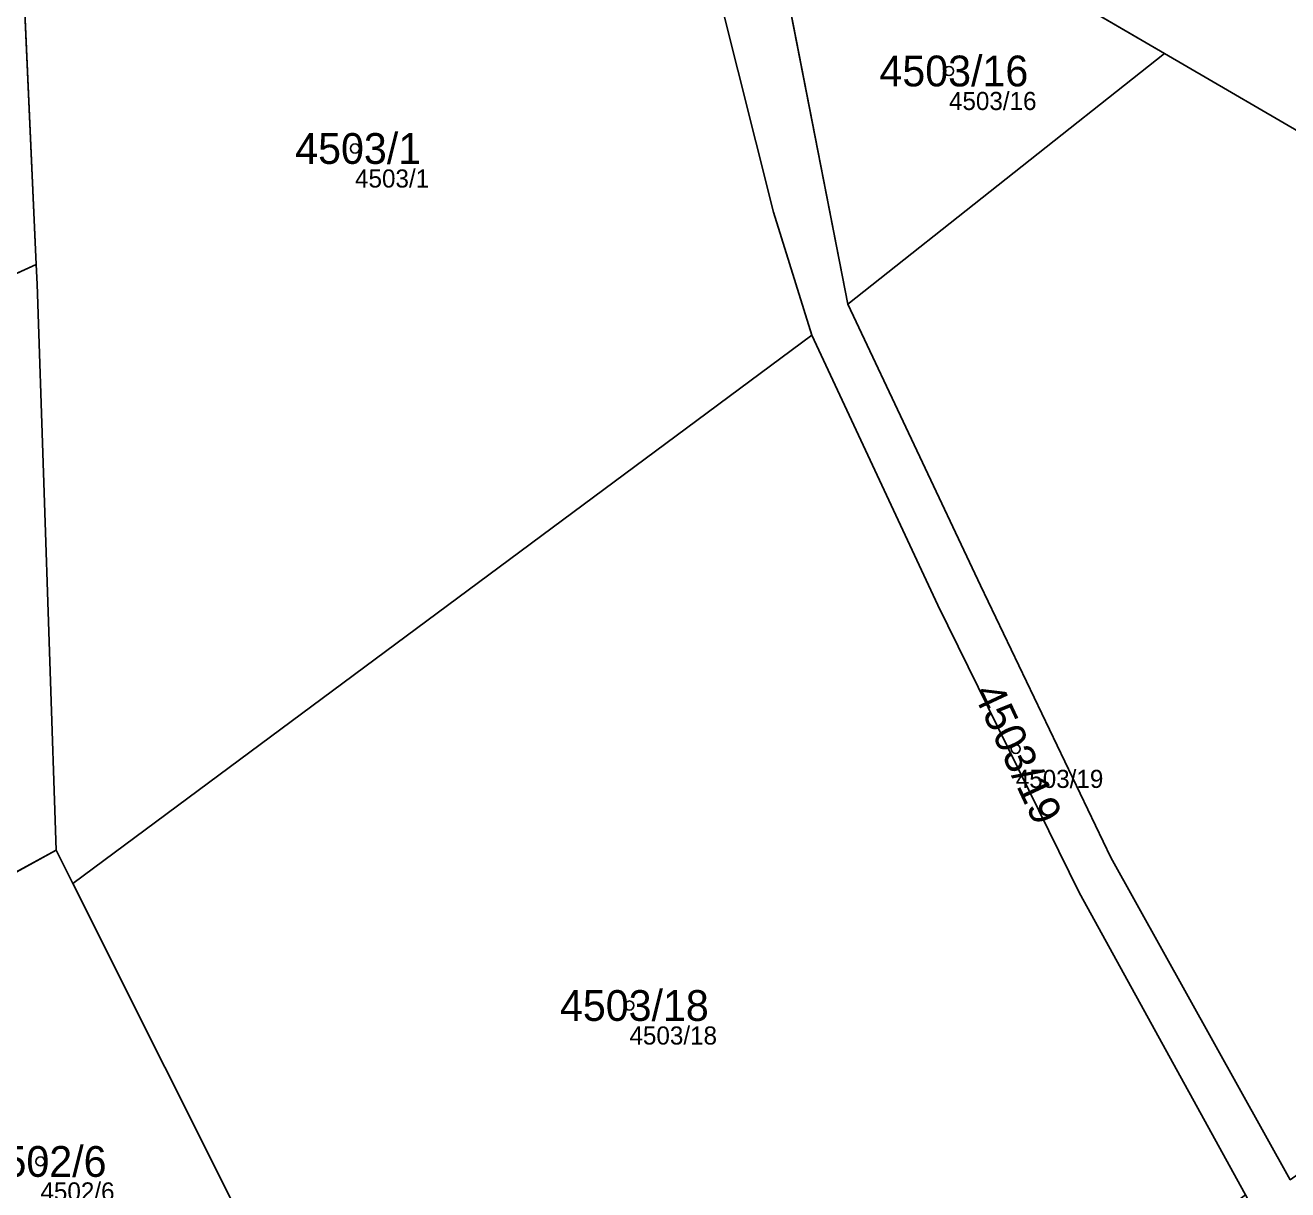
# Model space of a CAD drawing. Extents: x -754150 to -749824, y -1058608 to -1053956.
# Drawn here: x -751264.6 to -751194.9, y -1057018.8 to -1056954.5 of the extents above; entities that cross this region are included whole.
import ezdxf

# ---------------------------------------------------------------- set-up
doc = ezdxf.new("R2010")
doc.units = 0
for name, color, linetype in [('Vrstva 1', 7, 'Continuous'), ('Vrstva 2', 7, 'Continuous'), ('Vrstva 50', 7, 'Continuous'), ('Vrstva 51', 7, 'Continuous')]:
    doc.layers.add(name, color=color, linetype=linetype)

msp = doc.modelspace()

# ---------------------------------------------------------------- linework, layer by layer
at = {"layer": 'Vrstva 1'}
for p, q in [((-751263.97, -1056967.75), (-751265.71, -1056929.33)), ((-751224.46, -1056942.83), (-751201.68, -1056956.09)), ((-751224.46, -1056942.83), (-751219.17, -1056969.94)), ((-751219.17, -1056969.94), (-751201.68, -1056956.09)), ((-751300.76, -1056984.46), (-751263.97, -1056967.75)), ((-751261.95, -1057001.93), (-751221.16, -1056971.65)), ((-751289.68, -1057014.69), (-751262.87, -1057000.09)), ((-751261.95, -1057001.93), (-751262.87, -1057000.09))]:
    msp.add_line(p, q, dxfattribs=at)
for points in [[(-751221.16, -1056971.65), (-751223.26, -1056964.85), (-751226.21, -1056953.11), (-751227.76, -1056940.74)], [(-751201.68, -1056956.09), (-751175.12, -1056971.56), (-751149.83, -1056986.48)], [(-751262.87, -1057000.09), (-751263.92, -1056968.83), (-751263.97, -1056967.75)], [(-751219.17, -1056969.94), (-751211.83, -1056985.47), (-751204.64, -1057000.48), (-751194.74, -1057018.28)], [(-751197.2, -1057019.12), (-751206.4, -1057002.42), (-751214.19, -1056986.55), (-751221.16, -1056971.65)], [(-751250.46, -1057023.92), (-751251.8, -1057022.2), (-751261.95, -1057001.93)]]:
    msp.add_lwpolyline(points, dxfattribs=at)
at = {"layer": 'Vrstva 50'}
for centre in [(-751213.58, -1056957.06), (-751246.37, -1056961.34), (-751209.89, -1056994.49), (-751231.22, -1057008.66), (-751263.74, -1057017.27)]:
    msp.add_circle(centre, 0.25, dxfattribs=at)
at = {"layer": 'Vrstva 51'}
for points in [[(-751224.46, -1056942.83), (-751201.68, -1056956.09), (-751175.12, -1056971.56), (-751149.83, -1056986.48), (-751116.7, -1057006.01), (-751110.17, -1057010.11), (-751082.24, -1056991.66), (-751147.6, -1056908.1), (-751176.1, -1056880.1), (-751242.5, -1056819.1), (-751267.24, -1056805.6), (-751267.3, -1056815.55), (-751243.82, -1056849.7), (-751231.71, -1056875.24), (-751229.74, -1056885.42), (-751228.36, -1056893.02)], [(-751266, -1056922.8), (-751265.71, -1056929.33), (-751263.97, -1056967.75), (-751263.92, -1056968.83), (-751262.87, -1057000.09), (-751261.95, -1057001.93), (-751221.16, -1056971.65), (-751223.26, -1056964.85), (-751226.21, -1056953.11), (-751227.76, -1056940.74)], [(-751265.71, -1056929.33), (-751306.79, -1056949.79), (-751309.05, -1056950.89), (-751310.39, -1056951.55), (-751309.37, -1056954.59), (-751309.11, -1056955.56), (-751307.14, -1056962.81), (-751300.76, -1056984.46), (-751263.97, -1056967.75)], [(-751224.46, -1056942.83), (-751219.17, -1056969.94), (-751201.68, -1056956.09)], [(-751219.17, -1056969.94), (-751211.83, -1056985.47), (-751204.64, -1057000.48), (-751194.74, -1057018.28), (-751149.83, -1056986.48), (-751175.12, -1056971.56), (-751201.68, -1056956.09)], [(-751263.92, -1056968.83), (-751263.97, -1056967.75), (-751300.76, -1056984.46), (-751289.68, -1057014.69), (-751262.87, -1057000.09)], [(-751206.4, -1057002.42), (-751214.19, -1056986.55), (-751221.16, -1056971.65), (-751261.95, -1057001.93), (-751251.8, -1057022.2), (-751250.46, -1057023.92), (-751233.18, -1057046.24), (-751197.2, -1057019.12)], [(-751261.95, -1057001.93), (-751262.87, -1057000.09), (-751289.68, -1057014.69), (-751289.2, -1057016), (-751277.25, -1057041.31), (-751272.55, -1057046.16), (-751250.46, -1057023.92), (-751251.8, -1057022.2)]]:
    msp.add_lwpolyline(points, close=True, dxfattribs=at)
for points in [[(-751194.74, -1057018.28), (-751204.64, -1057000.48), (-751211.83, -1056985.47), (-751219.17, -1056969.94), (-751224.46, -1056942.83)], [(-751226.21, -1056953.11), (-751223.26, -1056964.85), (-751221.16, -1056971.65), (-751214.19, -1056986.55), (-751206.4, -1057002.42), (-751197.2, -1057019.12), (-751188.21, -1057036.8)]]:
    msp.add_lwpolyline(points, dxfattribs=at)

# ---------------------------------------------------------------- texts
at = {"layer": 'Vrstva 2'}
for s, p in [('4503/16', (-751217.418, -1056957.91)), ('4503/1', (-751249.675, -1056962.19)), ('4503/18', (-751235.058, -1057009.51)), ('4502/6', (-751267.045, -1057018.12))]:
    msp.add_text(s, height=1.7, dxfattribs=at).set_placement(p)
msp.add_text('4503/19', height=1.7, rotation=295, dxfattribs=at).set_placement((-751212.282, -1056991.37))
at = {"layer": 'Vrstva 50'}
for s, p in [('4503/16', (-751213.58, -1056959.216)), ('4503/1', (-751246.37, -1056963.496)), ('4503/19', (-751209.89, -1056996.646)), ('4503/18', (-751231.22, -1057010.816)), ('4502/6', (-751263.74, -1057019.426))]:
    msp.add_text(s, height=1, dxfattribs=at).set_placement(p)

doc.saveas('drawing.dxf')
